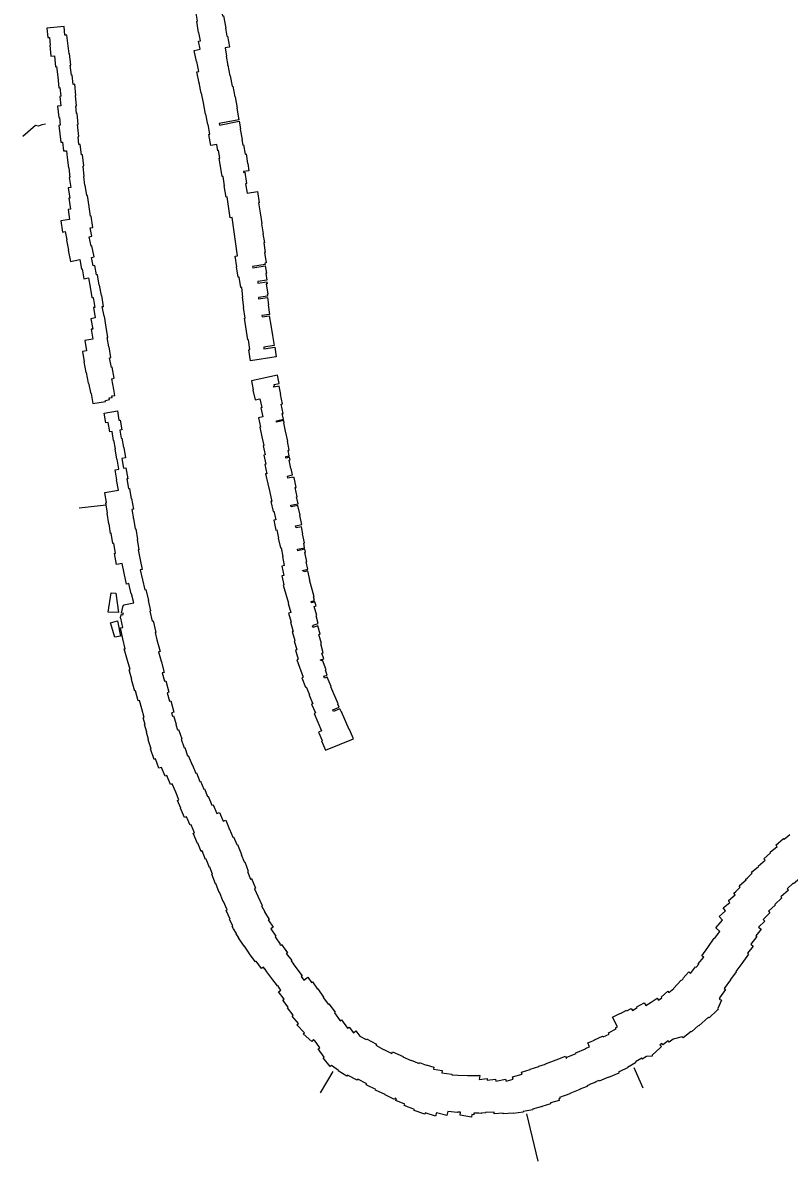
# Model space of a CAD drawing. Extents: x 2650582 to 3923188, y 277893 to 989177.
# Drawn here: x 3437155 to 3447745, y 537194 to 552929 of the extents above; entities that cross this region are included whole.
import ezdxf

# ---------------------------------------------------------------- set-up
doc = ezdxf.new("R2010")
doc.units = 0
doc.layers.add('Level 3', color=7, linetype='Continuous')

msp = doc.modelspace()

# ---------------------------------------------------------------- linework, layer by layer
at = {"layer": 'Level 3'}
for p, q in [((3438307, 546260), (3437935, 546219)), ((3445599, 538490), (3445722, 538207)), ((3441440, 538432), (3441263, 538137)), ((3444116, 537849), (3444273, 537194))]:
    msp.add_line(p, q, dxfattribs=at)
for points in [[(3439610, 552680), (3439588, 552794), (3439584, 552794), (3439559, 552949), (3439569, 552951), (3439544, 553091), (3439542, 553090), (3439513, 553250), (3439533, 553254), (3439508, 553394), (3439816, 553456)], [(3439816, 553456), (3439875, 553166), (3439886, 553168), (3439914, 553023), (3439929, 553025), (3439959, 552857), (3439956, 552856), (3439975, 552744), (3439981, 552745), (3440010, 552595), (3440006, 552594)], [(3437726, 552876), (3437487, 552854), (3437499, 552725), (3437522, 552727), (3437532, 552619), (3437527, 552619), (3437544, 552466), (3437591, 552471), (3437608, 552321), (3437622, 552323), (3437637, 552181), (3437653, 552032), (3437668, 552034), (3437681, 551914), (3437665, 551912), (3437679, 551780), (3437634, 551775), (3437651, 551621), (3437660, 551622), (3437672, 551512), (3437652, 551510), (3437681, 551278), (3437704, 551281), (3437718, 551157), (3437757, 551161), (3437768, 551069), (3437769, 551069), (3437786, 550926), (3437790, 550926), (3437806, 550792), (3437797, 550791), (3437818, 550654), (3437783, 550648), (3437805, 550505), (3437793, 550503), (3437816, 550355), (3437780, 550350), (3437802, 550211), (3437679, 550192), (3437703, 550037), (3437741, 550043)], [(3438086, 550096), (3438123, 550101), (3438099, 550256), (3438090, 550255), (3438070, 550387), (3438073, 550388), (3438049, 550542), (3438038, 550540), (3438016, 550684), (3438014, 550684), (3437996, 550803), (3438004, 550804), (3437987, 550949), (3437996, 550950), (3437978, 551106), (3437964, 551104), (3437947, 551249), (3437931, 551247), (3437919, 551355), (3437929, 551356), (3437909, 551521), (3437922, 551523), (3437905, 551677), (3437899, 551676), (3437888, 551780), (3437897, 551781), (3437882, 551925), (3437889, 551925), (3437872, 552079), (3437853, 552077), (3437839, 552207), (3437826, 552206), (3437811, 552344), (3437819, 552344), (3437802, 552503), (3437795, 552502), (3437779, 552646), (3437775, 552646), (3437764, 552759), (3437737, 552756), (3437726, 552876)], [(3439585, 552257), (3439561, 552394), (3439554, 552392), (3439524, 552547), (3439606, 552563), (3439584, 552676), (3439610, 552680)], [(3440006, 552594), (3440006, 552592), (3439951, 552581), (3439971, 552469), (3439966, 552468), (3439988, 552341)], [(3439988, 552341), (3439990, 552342), (3440016, 552197), (3440022, 552197), (3440049, 552051), (3440057, 552052), (3440084, 551906), (3440087, 551907), (3440115, 551750), (3440112, 551749), (3440140, 551590), (3439870, 551535), (3439873, 551516), (3440144, 551569), (3440163, 551462), (3440157, 551461), (3440184, 551314), (3440182, 551314), (3440194, 551239), (3440205, 551241), (3440226, 551115), (3440241, 551117), (3440261, 550984), (3440263, 550985), (3440277, 550885), (3440204, 550874), (3440205, 550861), (3440221, 550863), (3440244, 550706), (3440233, 550705), (3440254, 550575), (3440397, 550597), (3440422, 550441), (3440413, 550439), (3440433, 550301), (3440435, 550302), (3440459, 550153), (3440453, 550152), (3440474, 550014), (3440472, 550014), (3440493, 549887), (3440485, 549886), (3440505, 549754), (3440495, 549753), (3440518, 549610), (3440501, 549607), (3440502, 549589), (3440329, 549562), (3440332, 549544), (3440506, 549569), (3440524, 549467)], [(3440107, 549556), (3440111, 549556), (3440089, 549702), (3440120, 549707), (3440047, 550237), (3440022, 550234), (3439979, 550522), (3439963, 550520), (3439939, 550674), (3439942, 550674), (3439922, 550805), (3439911, 550803), (3439869, 551057), (3439877, 551059), (3439860, 551163), (3439851, 551161), (3439835, 551249), (3439755, 551233), (3439726, 551387), (3439740, 551390), (3439716, 551524), (3439710, 551523), (3439683, 551668), (3439679, 551668), (3439650, 551822), (3439651, 551822), (3439624, 551958), (3439621, 551957), (3439594, 552097), (3439590, 552096), (3439561, 552251), (3439585, 552257)], [(3437468, 551530), (3437416, 551517), (3437371, 551501), (3437331, 551510), (3437155, 551359)], [(3437741, 550043), (3437763, 549927), (3437760, 549926), (3437786, 549784), (3437784, 549784), (3437812, 549631), (3437944, 549656), (3437968, 549525), (3437973, 549526), (3437998, 549391), (3438061, 549402), (3438084, 549273), (3438086, 549274), (3438111, 549131), (3438126, 549133), (3438150, 548995), (3438131, 548992), (3438156, 548850), (3438095, 548839), (3438121, 548696), (3438100, 548693), (3438124, 548558), (3438011, 548538), (3438036, 548396), (3437978, 548386), (3438003, 548245), (3438000, 548245), (3438028, 548094), (3438032, 548094), (3438059, 547948), (3438065, 547949), (3438093, 547801), (3438100, 547803), (3438124, 547665)], [(3438124, 547665), (3438298, 547696), (3438296, 547710), (3438351, 547720), (3438347, 547743), (3438388, 547751), (3438385, 547772), (3438426, 547779), (3438411, 547862), (3438414, 547862), (3438386, 548010), (3438418, 548016), (3438390, 548168), (3438379, 548166), (3438354, 548298), (3438373, 548301), (3438347, 548452), (3438343, 548451), (3438320, 548577), (3438332, 548579), (3438307, 548722), (3438309, 548722), (3438282, 548873), (3438277, 548872), (3438253, 549006), (3438272, 549009), (3438245, 549159), (3438242, 549159), (3438216, 549304), (3438210, 549303), (3438185, 549446), (3438174, 549444), (3438151, 549573), (3438125, 549568), (3438103, 549685), (3438139, 549692), (3438111, 549844), (3438098, 549842), (3438074, 549972), (3438108, 549978), (3438086, 550096)], [(3440524, 549467), (3440511, 549465), (3440525, 549370), (3440401, 549354), (3440404, 549332), (3440528, 549349), (3440532, 549322), (3440517, 549319), (3440539, 549177), (3440532, 549175), (3440537, 549151), (3440411, 549132), (3440413, 549112), (3440538, 549130), (3440552, 549031), (3440547, 549029), (3440564, 548899), (3440457, 548883), (3440460, 548865), (3440560, 548879), (3440580, 548751), (3440582, 548751), (3440605, 548605), (3440606, 548606), (3440626, 548467), (3440484, 548445), (3440487, 548424), (3440636, 548445), (3440655, 548310), (3440299, 548256), (3440276, 548411), (3440293, 548414), (3440272, 548549), (3440262, 548547), (3440220, 548847), (3440226, 548848), (3440206, 548992), (3440210, 548993), (3440191, 549137), (3440197, 549138), (3440180, 549270), (3440168, 549268), (3440145, 549415), (3440132, 549413), (3440107, 549556)], [(3440931, 546507), (3440903, 546644), (3440891, 546641), (3440889, 546651), (3440816, 546635), (3440810, 546663), (3440883, 546679), (3440864, 546769), (3440860, 546768), (3440835, 546885), (3440847, 546888), (3440840, 546923), (3440791, 546913), (3440787, 546933), (3440835, 546944), (3440820, 547016), (3440837, 547020), (3440810, 547147), (3440815, 547148), (3440786, 547285), (3440785, 547285), (3440761, 547401), (3440767, 547402), (3440761, 547430), (3440662, 547408), (3440658, 547428), (3440757, 547450), (3440740, 547529), (3440752, 547531), (3440725, 547660), (3440743, 547664), (3440716, 547792), (3440721, 547793), (3440697, 547907), (3440624, 547891), (3440621, 547904), (3440631, 547906), (3440626, 547930), (3440699, 547945), (3440675, 548059), (3440313, 547981), (3440340, 547855), (3440335, 547853), (3440365, 547716), (3440432, 547730), (3440457, 547612), (3440443, 547609), (3440470, 547481), (3440411, 547468), (3440438, 547342), (3440430, 547340), (3440459, 547204), (3440484, 547085), (3440474, 547083), (3440502, 546957), (3440487, 546954), (3440514, 546828), (3440498, 546824), (3440526, 546696), (3440509, 546693), (3440539, 546556), (3440542, 546556), (3440567, 546440), (3440567, 546439)], [(3438832, 543325), (3438798, 543446), (3438800, 543447), (3438768, 543564), (3438748, 543558), (3438710, 543694), (3438702, 543692), (3438658, 543850), (3438663, 543852), (3438626, 543986), (3438638, 543989), (3438603, 544116), (3438600, 544115), (3438556, 544274), (3438568, 544278), (3438537, 544415), (3438539, 544415), (3438506, 544564), (3438537, 544571), (3438509, 544701), (3438505, 544702), (3438507, 544710), (3438505, 544718), (3438509, 544719), (3438516, 544750), (3438539, 544745), (3438544, 544765), (3438520, 544771), (3438543, 544876), (3438553, 544874), (3438551, 544882), (3438687, 544912), (3438659, 545038), (3438652, 545036), (3438621, 545179), (3438589, 545172), (3438556, 545323), (3438557, 545324), (3438528, 545455), (3438448, 545442), (3438423, 545595), (3438435, 545597), (3438413, 545733), (3438399, 545730), (3438375, 545873), (3438368, 545872), (3438346, 546005), (3438344, 546005), (3438320, 546152), (3438325, 546153), (3438302, 546293), (3438311, 546294), (3438288, 546437), (3438475, 546469), (3438451, 546613), (3438453, 546614), (3438430, 546752), (3438482, 546760), (3438459, 546898), (3438453, 546897), (3438429, 547040), (3438434, 547041), (3438415, 547158), (3438408, 547157), (3438388, 547280), (3438356, 547275), (3438335, 547404), (3438301, 547398), (3438278, 547534), (3438462, 547565)], [(3438462, 547565), (3438484, 547436), (3438498, 547438), (3438521, 547302), (3438496, 547298), (3438515, 547187), (3438523, 547188), (3438545, 547060), (3438549, 547060), (3438573, 546917), (3438525, 546909), (3438548, 546771), (3438579, 546777), (3438605, 546626), (3438593, 546624), (3438615, 546492), (3438628, 546494), (3438652, 546351), (3438659, 546352), (3438683, 546205), (3438662, 546201), (3438683, 546075), (3438684, 546076), (3438708, 545933), (3438715, 545934), (3438739, 545787), (3438734, 545786), (3438757, 545646), (3438751, 545645), (3438775, 545506), (3438804, 545372), (3438777, 545366), (3438807, 545230), (3438809, 545230), (3438840, 545092), (3438857, 545096), (3438891, 544944), (3438888, 544943), (3438920, 544799), (3438910, 544796), (3438941, 544660), (3438956, 544664), (3438991, 544504), (3438982, 544502), (3439005, 544399), (3439008, 544400), (3439052, 544240), (3439030, 544234), (3439065, 544107), (3439065, 544108), (3439109, 543949), (3439082, 543942), (3439113, 543829), (3439130, 543834), (3439174, 543676), (3439148, 543669), (3439181, 543552), (3439198, 543557), (3439241, 543402), (3439210, 543393)], [(3441216, 544736), (3441180, 544861), (3441208, 544869), (3441191, 544926), (3441143, 544912), (3441137, 544932), (3441186, 544945), (3441172, 544994), (3441181, 544996), (3441114, 545229), (3441119, 545230), (3441092, 545352), (3441043, 545341), (3441040, 545355), (3441023, 545351), (3441021, 545360), (3441094, 545376), (3441072, 545479), (3441080, 545481), (3441053, 545608), (3441062, 545611), (3441053, 545653), (3440954, 545632), (3440950, 545652), (3441049, 545673), (3441036, 545737), (3441047, 545739), (3441021, 545865), (3441025, 545866), (3441005, 545963), (3440932, 545948), (3440925, 545976), (3441010, 545994), (3440984, 546121), (3440985, 546122), (3440955, 546258), (3440865, 546239), (3440860, 546260), (3440958, 546281), (3440937, 546376), (3440948, 546378), (3440920, 546506), (3440931, 546507)], [(3440567, 546439), (3440594, 546314), (3440584, 546312), (3440614, 546175), (3440624, 546178), (3440649, 546060), (3440622, 546055), (3440652, 545918), (3440665, 545921), (3440690, 545807), (3440684, 545806), (3440714, 545670), (3440723, 545672), (3440749, 545554), (3440742, 545552), (3440768, 545426), (3440735, 545419), (3440763, 545291), (3440734, 545284), (3440763, 545160), (3440751, 545156), (3440824, 544905), (3440822, 544904), (3440858, 544780), (3440826, 544770), (3440862, 544646)], [(3438441, 545045), (3438479, 544777), (3438333, 544781), (3438376, 545049), (3438441, 545045)], [(3438463, 544661), (3438507, 544451), (3438427, 544438), (3438368, 544636), (3438463, 544661)], [(3440862, 544646), (3440854, 544643), (3440889, 544517), (3440876, 544514), (3440912, 544389), (3440906, 544388), (3440943, 544263), (3440921, 544256), (3440958, 544132), (3440939, 544126), (3441028, 543883), (3441012, 543877), (3441061, 543745), (3441072, 543749), (3441118, 543640), (3441110, 543636), (3441161, 543516), (3441146, 543510), (3441198, 543390), (3441180, 543383), (3441282, 543143), (3441242, 543126), (3441292, 543010), (3441282, 543006), (3441337, 542876)], [(3441337, 542876), (3441723, 543033), (3441670, 543163), (3441663, 543160), (3441559, 543404), (3441557, 543402), (3441537, 543447), (3441448, 543409), (3441438, 543431), (3441528, 543469), (3441510, 543513), (3441511, 543514), (3441409, 543752), (3441414, 543755), (3441360, 543884), (3441324, 543869), (3441314, 543897), (3441361, 543914), (3441336, 543983), (3441345, 543986), (3441296, 544118), (3441273, 544110), (3441269, 544122), (3441316, 544140), (3441288, 544216), (3441307, 544222), (3441271, 544346), (3441280, 544349), (3441245, 544474), (3441265, 544480), (3441232, 544592), (3441161, 544571), (3441158, 544585), (3441169, 544589), (3441165, 544604), (3441237, 544625), (3441207, 544733), (3441216, 544736)], [(3439210, 543393), (3439223, 543347), (3439239, 543352), (3439275, 543233), (3439270, 543231), (3439293, 543158), (3439306, 543163), (3439352, 543030), (3439344, 543027), (3439386, 542908), (3439394, 542911), (3439432, 542799), (3439442, 542803), (3439494, 542674), (3439497, 542676), (3439546, 542556), (3439556, 542560), (3439603, 542443), (3439610, 542445), (3439655, 542335), (3439664, 542339), (3439708, 542234), (3439717, 542238), (3439769, 542115), (3439786, 542122), (3439837, 542000), (3439873, 542015), (3439924, 541893), (3439960, 541908), (3440011, 541781), (3440012, 541782), (3440057, 541675), (3440068, 541679), (3440114, 541570), (3440121, 541573), (3440177, 541433), (3440174, 541431), (3440213, 541331), (3440221, 541334), (3440271, 541204), (3440259, 541199), (3440299, 541094), (3440313, 541100), (3440369, 540966), (3440358, 540961), (3440402, 540857), (3440404, 540857), (3440461, 540728), (3440453, 540725), (3440498, 540643), (3440493, 540640), (3440559, 540537), (3440545, 540528), (3440612, 540427), (3440583, 540408), (3440653, 540303), (3440642, 540296), (3440713, 540195), (3440706, 540189), (3440714, 540178), (3440728, 540188), (3440810, 540075), (3440795, 540064)], [(3440528, 539813), (3440502, 539850), (3440501, 539850), (3440482, 539876), (3440454, 539856), (3440381, 539958), (3440368, 539949), (3440284, 540067), (3440284, 540068), (3440218, 540167), (3440212, 540164), (3440135, 540280), (3440140, 540283), (3440101, 540337), (3440107, 540341), (3440065, 540407), (3440067, 540408), (3440046, 540437), (3440059, 540446), (3440011, 540534), (3440018, 540538), (3439963, 540661), (3439978, 540667), (3439929, 540784), (3439925, 540782), (3439872, 540911), (3439869, 540910), (3439823, 541031), (3439819, 541030), (3439769, 541160), (3439775, 541163), (3439739, 541256), (3439736, 541255), (3439690, 541370), (3439681, 541366), (3439632, 541482), (3439620, 541477), (3439574, 541588), (3439568, 541586), (3439511, 541726), (3439525, 541731), (3439479, 541842), (3439468, 541837), (3439418, 541956), (3439390, 541944), (3439334, 542073), (3439339, 542075), (3439294, 542181), (3439313, 542189), (3439270, 542294), (3439268, 542293), (3439219, 542412), (3439195, 542403), (3439146, 542525), (3439120, 542514), (3439070, 542637), (3439033, 542625), (3438989, 542754), (3438971, 542748), (3438921, 542894), (3438928, 542896), (3438886, 543018), (3438893, 543021), (3438862, 543122), (3438870, 543124), (3438838, 543230), (3438844, 543232), (3438819, 543321), (3438832, 543325)], [(3446833, 540694), (3446924, 540770), (3446908, 540785), (3446914, 540791), (3446907, 540799), (3446996, 540875), (3446977, 540897), (3447008, 540923), (3447069, 540982), (3447054, 541000), (3447123, 541059), (3447148, 541082), (3447142, 541090), (3447168, 541111), (3447166, 541113), (3447234, 541175), (3447223, 541188), (3447319, 541268), (3447315, 541273), (3447410, 541353), (3447392, 541375), (3447488, 541455), (3447480, 541464), (3447576, 541545), (3447560, 541564), (3447667, 541654), (3447675, 541645), (3447755, 541712)], [(3448331, 541386), (3448294, 541350), (3448290, 541354), (3448174, 541247), (3448162, 541260), (3448068, 541175), (3448040, 541206), (3447927, 541105), (3447912, 541121), (3447805, 541029), (3447799, 541037), (3447716, 540959), (3447733, 540940), (3447630, 540848), (3447643, 540834), (3447544, 540744), (3447552, 540735), (3447459, 540648), (3447478, 540628), (3447384, 540537), (3447407, 540514)], [(3445920, 539448), (3445940, 539419), (3445985, 539450), (3445976, 539461), (3446069, 539542), (3446082, 539527), (3446148, 539580), (3446147, 539581), (3446253, 539698), (3446258, 539694), (3446277, 539714), (3446273, 539718), (3446356, 539810), (3446379, 539789), (3446450, 539882), (3446458, 539876), (3446495, 539917), (3446487, 539924), (3446564, 540013), (3446537, 540033), (3446621, 540147), (3446619, 540148), (3446709, 540277), (3446713, 540273), (3446787, 540368), (3446730, 540419), (3446824, 540526), (3446778, 540575), (3446864, 540656), (3446833, 540694)], [(3447407, 540514), (3447322, 540428), (3447357, 540399), (3447282, 540311), (3447298, 540299), (3447212, 540194), (3447245, 540168), (3447167, 540068), (3447184, 540055), (3447090, 539929), (3447092, 539928), (3447009, 539816), (3447013, 539813), (3446932, 539705), (3446935, 539703), (3446847, 539580), (3446866, 539566), (3446781, 539453), (3446788, 539447), (3446778, 539435), (3446809, 539422), (3446760, 539304), (3446765, 539299), (3446753, 539288), (3446749, 539278), (3446745, 539279), (3446639, 539175), (3446629, 539185), (3446494, 539066), (3446493, 539068), (3446393, 538982), (3446388, 538988), (3446277, 538900), (3446265, 538914), (3446142, 538879), (3446086, 538839), (3446073, 538857), (3445997, 538803), (3445985, 538820)], [(3440795, 540064), (3440870, 539968), (3440861, 539961), (3440893, 539921), (3440891, 539920), (3440942, 539854), (3440943, 539854), (3441014, 539754), (3441001, 539746), (3441036, 539697)], [(3441172, 538878), (3441147, 538850), (3441031, 538954), (3441045, 538969), (3440940, 539077), (3440962, 539099), (3440875, 539200), (3440892, 539214), (3440812, 539314), (3440821, 539321), (3440747, 539422), (3440764, 539434), (3440690, 539535), (3440720, 539557), (3440706, 539577), (3440708, 539578), (3440677, 539622), (3440673, 539619), (3440610, 539703), (3440608, 539702), (3440525, 539810), (3440528, 539813)], [(3441036, 539697), (3441092, 539738), (3441145, 539665), (3441156, 539673), (3441226, 539573), (3441230, 539575), (3441309, 539461), (3441307, 539459), (3441377, 539360), (3441385, 539367), (3441470, 539252), (3441461, 539246), (3441542, 539133), (3441559, 539146), (3441642, 539031), (3441666, 539048), (3441723, 538967), (3441755, 538994), (3441812, 538924), (3441898, 538878), (3441903, 538886), (3442041, 538813), (3442032, 538796), (3442141, 538737), (3442143, 538740), (3442254, 538683), (3442264, 538707), (3442410, 538642), (3442407, 538637), (3442520, 538588), (3442521, 538591), (3442630, 538543), (3442636, 538558), (3442728, 538523), (3442729, 538525), (3442836, 538495), (3442828, 538467), (3442950, 538448), (3442945, 538414), (3443083, 538396), (3443082, 538389), (3443168, 538381), (3443168, 538385), (3443298, 538380), (3443298, 538378), (3443455, 538379), (3443456, 538381), (3443469, 538378), (3443461, 538325), (3443571, 538336), (3443573, 538314), (3443686, 538329), (3443690, 538299), (3443826, 538330), (3443832, 538299), (3443932, 538327), (3443922, 538362), (3444054, 538399)], [(3445413, 539240), (3445414, 539237), (3445497, 539280), (3445501, 539273), (3445560, 539307), (3445577, 539279), (3445644, 539318), (3445640, 539326), (3445740, 539384), (3445763, 539344), (3445839, 539392), (3445920, 539448)], [(3444054, 538399), (3444047, 538425), (3444167, 538460), (3444164, 538468), (3444284, 538503), (3444283, 538506), (3444379, 538534), (3444377, 538540), (3444524, 538596), (3444525, 538594), (3444654, 538644), (3444664, 538620), (3444673, 538624), (3444670, 538632), (3444800, 538682), (3444796, 538693), (3444930, 538749), (3444929, 538751), (3444949, 538759), (3444949, 538760), (3444985, 538777), (3444964, 538830), (3445056, 538867), (3445055, 538870), (3445166, 538924), (3445173, 538911), (3445258, 538952), (3445249, 538968), (3445352, 539023), (3445344, 539036), (3445370, 539051), (3445302, 539184), (3445413, 539240)], [(3441517, 538448), (3441419, 538517), (3441403, 538503), (3441305, 538622), (3441318, 538633), (3441238, 538746), (3441260, 538762), (3441185, 538865), (3441183, 538863), (3441172, 538878)], [(3445985, 538820), (3445958, 538801), (3445961, 538797), (3445978, 538779), (3445974, 538777), (3445976, 538774), (3445960, 538762), (3445852, 538658), (3445853, 538646), (3445772, 538640), (3445715, 538604), (3445708, 538616), (3445621, 538566), (3445623, 538562), (3445619, 538559), (3445621, 538554), (3445508, 538489), (3445510, 538486), (3445405, 538434), (3445406, 538432), (3445385, 538422), (3445390, 538410), (3445249, 538349), (3445247, 538356), (3445120, 538301), (3445116, 538310)], [(3443013, 537825), (3442872, 537862), (3442858, 537817), (3442714, 537861), (3442708, 537844), (3442561, 537894), (3442566, 537908), (3442425, 537962), (3442433, 537983), (3442309, 538035), (3442318, 538058), (3442301, 538066), (3442293, 538049), (3442161, 538113), (3442162, 538115), (3442029, 538178), (3442032, 538185), (3441899, 538248), (3441907, 538264), (3441782, 538326), (3441775, 538313), (3441642, 538385), (3441633, 538370), (3441513, 538441), (3441517, 538448)], [(3445116, 538310), (3445070, 538291), (3445072, 538285), (3444986, 538253), (3444987, 538251), (3444949, 538236), (3444952, 538225), (3444850, 538191), (3444852, 538186), (3444713, 538132), (3444715, 538125), (3444571, 538073), (3444575, 538060), (3444559, 538055)], [(3444559, 538055), (3444565, 538034), (3444444, 537999), (3444448, 537986), (3444328, 537951), (3444329, 537950), (3444199, 537913), (3444201, 537904), (3444068, 537880), (3444069, 537871), (3443930, 537854), (3443929, 537858), (3443794, 537848), (3443793, 537857), (3443669, 537849), (3443667, 537872), (3443546, 537869), (3443546, 537861), (3443491, 537859), (3443490, 537854), (3443456, 537858), (3443414, 537857), (3443414, 537859), (3443388, 537859), (3443385, 537836), (3443360, 537840), (3443354, 537805), (3443196, 537830), (3443202, 537870), (3443164, 537873), (3443163, 537866), (3443027, 537879), (3443013, 537825)]]:
    msp.add_lwpolyline(points, dxfattribs=at)

doc.saveas('drawing.dxf')
